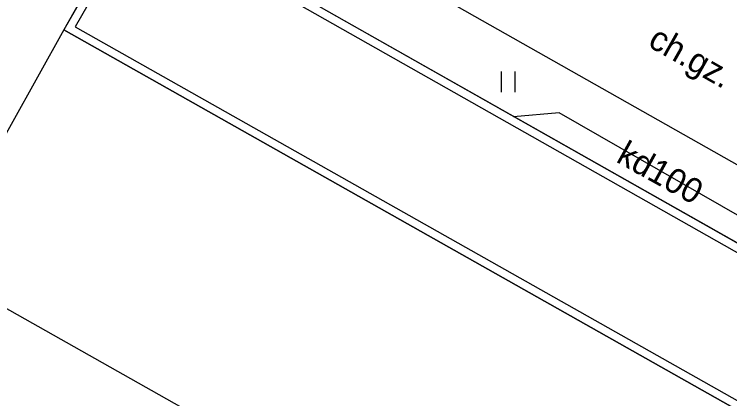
# Model space of a CAD drawing. Extents: x 6434771 to 6436222, y 5663454 to 5664782.
# Drawn here: x 6435404.22 to 6435430.23, y 5664059.3 to 5664073.26 of the extents above; entities that cross this region are included whole.
import ezdxf

# ---------------------------------------------------------------- set-up
doc = ezdxf.new("R2010")
doc.units = 0
for name, color, linetype in [('Warstwa 1', 7, 'Continuous'), ('Warstwa 12', 7, 'Continuous'), ('Warstwa 35', 7, 'Continuous'), ('Warstwa 4', 7, 'Continuous'), ('Warstwa 5', 7, 'Continuous'), ('Warstwa 7', 7, 'Continuous'), ('Warstwa 9', 7, 'Continuous')]:
    doc.layers.add(name, color=color, linetype=linetype)

msp = doc.modelspace()

# ---------------------------------------------------------------- linework, layer by layer
at = {"layer": 'Warstwa 1'}
for points in [[(6435394.97, 5664053.023), (6435362.88, 5664070.98), (6435376.59, 5664095.28), (6435408.677, 5664077.313), (6435406.028, 5664072.701), (6435401.224, 5664064.098)], [(6435401.224, 5664064.098), (6435394.97, 5664053.023), (6435426.378, 5664035.204), (6435425.58, 5664033.753), (6435438.642, 5664026.405), (6435439.429, 5664027.826), (6435470.858, 5664010.066), (6435477.192, 5664021.21), (6435482.05, 5664029.82), (6435406.028, 5664072.701)]]:
    msp.add_lwpolyline(points, close=True, dxfattribs=at)
at = {"layer": 'Warstwa 12'}
msp.add_lwpolyline([(6435426.619, 5664092.553), (6435425.924, 5664092.941), (6435419.366, 5664081.58), (6435416.93, 5664076.879), (6435410.453, 5664080.528), (6435406.028, 5664072.701)], dxfattribs=at)
at = {"layer": 'Warstwa 35'}
for points in [[(6435482.05, 5664029.82), (6435484.497, 5664034.423), (6435484.063, 5664034.673), (6435480.052, 5664036.933), (6435479.618, 5664037.18), (6435413.743, 5664074.44), (6435413.309, 5664074.688), (6435409.114, 5664077.07), (6435408.677, 5664077.313), (6435406.028, 5664072.701)], [(6435481.929, 5664030.232), (6435484.096, 5664034.308), (6435483.914, 5664034.412), (6435479.904, 5664036.672), (6435479.47, 5664036.919), (6435413.595, 5664074.179), (6435413.161, 5664074.427), (6435408.967, 5664076.808), (6435408.79, 5664076.907), (6435406.439, 5664072.814)]]:
    msp.add_lwpolyline(points, close=True, dxfattribs=at)
at = {"layer": 'Warstwa 4'}
msp.add_lwpolyline([(6435394.97, 5664053.023), (6435401.224, 5664064.098), (6435432.7, 5664046.35), (6435433.54, 5664047.83), (6435446.55, 5664040.48), (6435445.71, 5664039), (6435477.17, 5664021.22), (6435470.858, 5664010.066), (6435439.429, 5664027.826), (6435438.642, 5664026.405), (6435425.58, 5664033.753), (6435426.378, 5664035.204)], close=True, dxfattribs=at)
at = {"layer": 'Warstwa 5'}
for p, q in [((6435414.974, 5664076.586), (6435441.36, 5664061.66)), ((6435413.743, 5664074.44), (6435440.086, 5664059.54)), ((6435421.936, 5664070.44), (6435421.936, 5664071.19)), ((6435422.436, 5664070.44), (6435422.436, 5664071.19))]:
    msp.add_line(p, q, dxfattribs=at)
at = {"layer": 'Warstwa 7'}
msp.add_lwpolyline([(6435436.518, 5664062.532), (6435424.033, 5664069.683), (6435422.379, 5664069.535)], dxfattribs=at)
at = {"layer": 'Warstwa 9'}
msp.add_line((6435414.974, 5664076.586), (6435441.36, 5664061.66), dxfattribs=at)

# ---------------------------------------------------------------- texts
at = {"layer": 'Warstwa 7'}
msp.add_text('kd100', height=0.9, rotation=330.8889, dxfattribs=at).set_placement((6435426.064, 5664067.923))
at = {"layer": 'Warstwa 9'}
msp.add_text('ch.gz.', height=0.9, rotation=330.505, dxfattribs=at).set_placement((6435427.216, 5664072.121))

doc.saveas('drawing.dxf')
